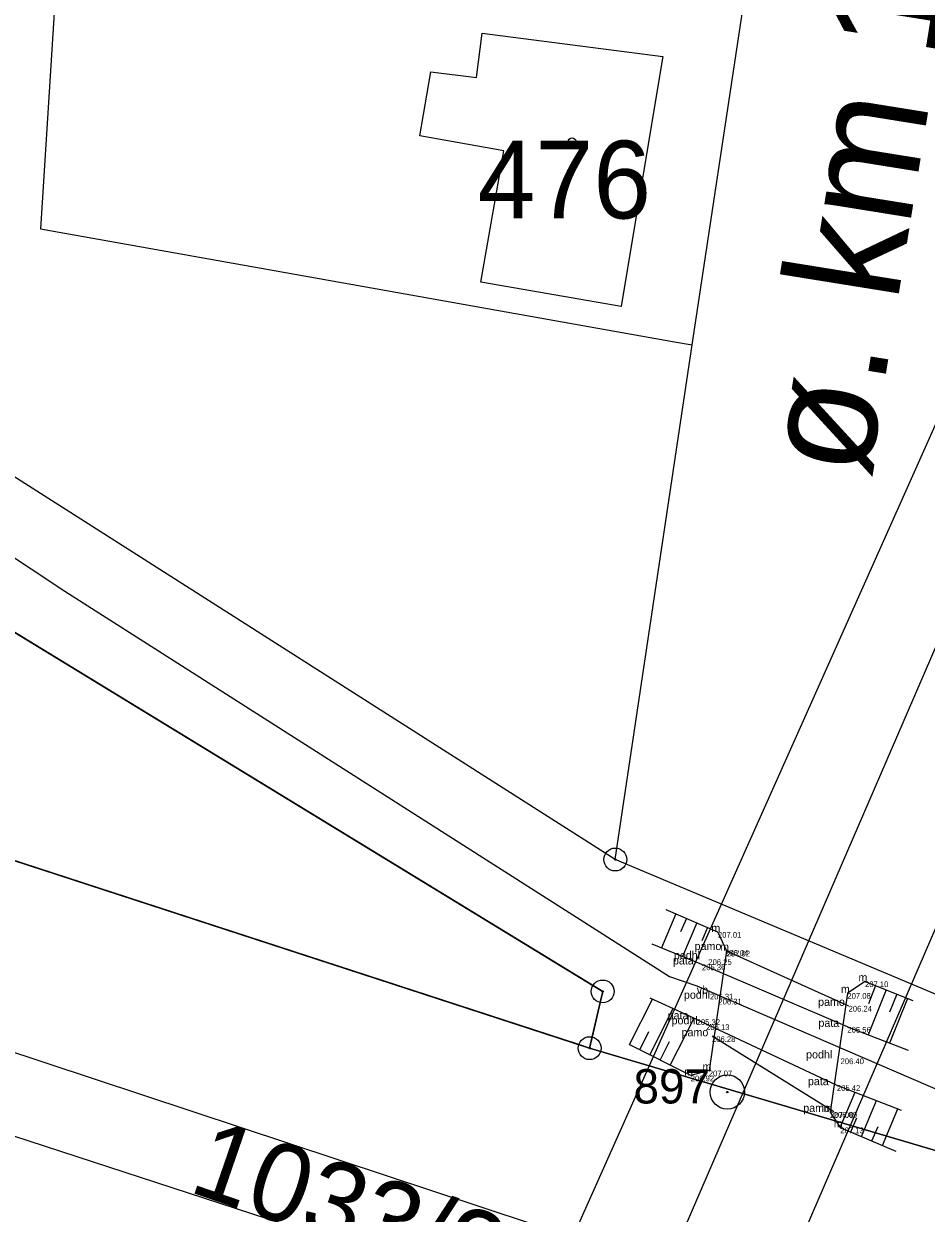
# Model space of a CAD drawing. Extents: x -537341 to -532984, y -1143469 to -1141314.
# Drawn here: x -534422.5 to -534383, y -1143026 to -1142973.9 of the extents above; entities that cross this region are included whole.
import ezdxf

# ---------------------------------------------------------------- set-up
doc = ezdxf.new("R2010")
doc.units = 0
for name, color, linetype in [('Hranice parcel', 7, 'Continuous'), ('parcelní_č_2000', 7, 'Continuous'), ('u_obec_Horní_Moš', 7, 'Continuous'), ('u_objekty', 7, 'Continuous'), ('u_osa_toku', 7, 'Continuous'), ('u_pricne', 7, 'Continuous'), ('U_SOUKROMÉ', 7, 'Continuous'), ('Vnitřní kresba', 7, 'Continuous'), ('Značky bodu BP', 7, 'Continuous'), ('Značky budov', 7, 'Continuous'), ('ˇ1', 7, 'Continuous'), ('ˇ12', 7, 'Continuous'), ('ˇ13', 7, 'Continuous'), ('ˇ18', 7, 'Continuous'), ('ˇ3', 7, 'Continuous'), ('ˇ9', 7, 'Continuous')]:
    doc.layers.add(name, color=color, linetype=linetype)

msp = doc.modelspace()

# ---------------------------------------------------------------- linework, layer by layer
at = {"layer": 'Hranice parcel'}
for p, q in [((-534393.26, -1142987.99), (-534391.01, -1142973.03)), ((-534497.26, -1142986.3), (-534397.75, -1143018.75)), ((-534396.63, -1143010.5), (-534393.26, -1142987.99)), ((-534381.46, -1143016.89), (-534396.63, -1143010.5)), ((-534425.75, -1143018), (-534392.52, -1143028.99)), ((-534399.79, -1143030.14), (-534426.85, -1143021.32))]:
    msp.add_line(p, q, dxfattribs=at)
for points in [[(-534397.75, -1143018.75), (-534397.18, -1143016.27), (-534448.4, -1142984.98), (-534459.62, -1142976.04), (-534479.17, -1142959.38), (-534490.47, -1142955.17)], [(-534420.56, -1142968.6), (-534421.07, -1142972.06), (-534421.76, -1142982.91), (-534394.04, -1142987.86), (-534393.26, -1142987.99)], [(-534396.63, -1143010.5), (-534423.25, -1142993.54), (-534451.39, -1142975.61)], [(-534282.11, -1143079.68), (-534309.94, -1143068.18), (-534325.51, -1143056.45), (-534346.72, -1143035.39), (-534357.53, -1143027.93), (-534362.88, -1143025.27), (-534381.95, -1143023.43), (-534397.75, -1143018.75)]]:
    msp.add_lwpolyline(points, dxfattribs=at)
at = {"layer": 'u_obec_Horní_Moš'}
for p, q in [((-534381.46, -1143016.89), (-534396.63, -1143010.5)), ((-534397.292, -1143016.757), (-534397.638, -1143018.263)), ((-534425.75, -1143018), (-534392.52, -1143028.99)), ((-534397.638, -1143018.263), (-534397.75, -1143018.75))]:
    msp.add_line(p, q, dxfattribs=at)
for points in [[(-534396.63, -1143010.5), (-534423.25, -1142993.54), (-534451.39, -1142975.61)], [(-534448.791, -1142984.668), (-534448.4, -1142984.98), (-534447.973, -1142985.241), (-534397.607, -1143016.009), (-534397.18, -1143016.27), (-534397.292, -1143016.757)], [(-534397.75, -1143018.75), (-534398.225, -1143018.595), (-534496.785, -1142986.455)], [(-534397.75, -1143018.75), (-534381.95, -1143023.43), (-534362.88, -1143025.27), (-534357.53, -1143027.93), (-534346.72, -1143035.39), (-534325.51, -1143056.45), (-534309.94, -1143068.18), (-534282.11, -1143079.68)], [(-534362.88, -1143025.27), (-534381.95, -1143023.43), (-534397.75, -1143018.75)]]:
    msp.add_lwpolyline(points, dxfattribs=at)
at = {"layer": 'u_osa_toku'}
msp.add_lwpolyline([(-534484.457, -1142953.581), (-534476.389, -1142957.2), (-534453.494, -1142977.653), (-534439.757, -1142986.114), (-534420.7, -1142998.761), (-534398.328, -1143013.021), (-534394.258, -1143015.615), (-534393.061, -1143016.024), (-534381.48, -1143021.024), (-534370.243, -1143022.179), (-534359.806, -1143024.191), (-534342.705, -1143035.16), (-534323.172, -1143054.062), (-534315.774, -1143059.466), (-534304.566, -1143066.225), (-534255.2, -1143086.242), (-534194.495, -1143118.949)], dxfattribs=at)
at = {"layer": 'u_pricne'}
for p, q in [((-534365.09, -1142952.129), (-534422.227, -1143080.248)), ((-534362.074, -1142953.585), (-534417.838, -1143082.745)), ((-534357.683, -1142955.706), (-534413.578, -1143085.169))]:
    msp.add_line(p, q, dxfattribs=at)
at = {"layer": 'U_SOUKROMÉ'}
for p, q in [((-534397.292, -1143016.757), (-534397.18, -1143016.27)), ((-534397.638, -1143018.263), (-534397.292, -1143016.757)), ((-534397.75, -1143018.75), (-534397.638, -1143018.263))]:
    msp.add_line(p, q, dxfattribs=at)
for points in [[(-534397.18, -1143016.27), (-534397.607, -1143016.009), (-534447.973, -1142985.241), (-534448.4, -1142984.98), (-534448.791, -1142984.668)], [(-534496.785, -1142986.455), (-534398.225, -1143018.595), (-534397.75, -1143018.75)]]:
    msp.add_lwpolyline(points, dxfattribs=at)
at = {"layer": 'Vnitřní kresba'}
for p, q in [((-534402.69, -1142976.3), (-534402.45, -1142974.36)), ((-534402.45, -1142974.36), (-534394.55, -1142975.38)), ((-534394.55, -1142975.38), (-534394.9, -1142977.46)), ((-534405.18, -1142978.85), (-534404.69, -1142976.04)), ((-534404.69, -1142976.04), (-534402.69, -1142976.3)), ((-534394.9, -1142977.46), (-534396.37, -1142986.31)), ((-534401.5, -1142979.5), (-534405.18, -1142978.85)), ((-534402.5, -1142985.24), (-534401.5, -1142979.5)), ((-534396.37, -1142986.31), (-534402.5, -1142985.24))]:
    msp.add_line(p, q, dxfattribs=at)
at = {"layer": 'Značky bodu BP'}
for centre, radius in [((-534396.63, -1143010.5), 0.5), ((-534396.63, -1143010.5), 0.0303), ((-534397.18, -1143016.27), 0.5), ((-534397.18, -1143016.27), 0.0303), ((-534397.75, -1143018.75), 0.5), ((-534397.75, -1143018.75), 0.0303), ((-534391.73, -1143020.67), 0.75), ((-534391.73, -1143020.67), 0.03)]:
    msp.add_circle(centre, radius, dxfattribs=at)
at = {"layer": 'Značky budov'}
msp.add_circle((-534398.517, -1142979.109), 0.175, dxfattribs=at)
at = {"layer": 'ˇ1'}
for p, q in [((-534392.14, -1143013.67), (-534392.14, -1143013.67)), ((-534392.14, -1143013.67), (-534392.14, -1143013.67)), ((-534391.83, -1143014.46), (-534391.83, -1143014.46)), ((-534391.83, -1143014.46), (-534391.83, -1143014.46)), ((-534391.76, -1143014.49), (-534391.76, -1143014.49)), ((-534391.76, -1143014.49), (-534391.76, -1143014.49)), ((-534392.56, -1143014.86), (-534392.56, -1143014.86)), ((-534392.56, -1143014.86), (-534392.56, -1143014.86)), ((-534392.84, -1143015.09), (-534392.84, -1143015.09)), ((-534392.84, -1143015.09), (-534392.84, -1143015.09)), ((-534385.71, -1143015.83), (-534385.71, -1143015.83)), ((-534385.71, -1143015.83), (-534385.71, -1143015.83)), ((-534392.49, -1143016.37), (-534392.49, -1143016.37)), ((-534392.49, -1143016.37), (-534392.49, -1143016.37)), ((-534386.48, -1143016.34), (-534386.48, -1143016.34)), ((-534386.48, -1143016.34), (-534386.48, -1143016.34)), ((-534392.12, -1143016.59), (-534392.12, -1143016.59)), ((-534392.12, -1143016.59), (-534392.12, -1143016.59)), ((-534386.43, -1143016.9), (-534386.43, -1143016.9)), ((-534386.43, -1143016.9), (-534386.43, -1143016.9)), ((-534393.07, -1143017.49), (-534393.07, -1143017.49)), ((-534393.07, -1143017.49), (-534393.07, -1143017.49)), ((-534392.66, -1143017.71), (-534392.66, -1143017.71)), ((-534392.66, -1143017.71), (-534392.66, -1143017.71)), ((-534386.48, -1143017.82), (-534386.48, -1143017.82)), ((-534386.48, -1143017.82), (-534386.48, -1143017.82)), ((-534392.4, -1143018.23), (-534392.4, -1143018.23)), ((-534392.4, -1143018.23), (-534392.4, -1143018.23)), ((-534386.78, -1143019.2), (-534386.78, -1143019.2)), ((-534386.78, -1143019.2), (-534386.78, -1143019.2)), ((-534393.33, -1143019.95), (-534393.33, -1143019.95)), ((-534393.33, -1143019.95), (-534393.33, -1143019.95)), ((-534392.54, -1143019.73), (-534392.54, -1143019.73)), ((-534392.54, -1143019.73), (-534392.54, -1143019.73)), ((-534386.94, -1143020.37), (-534386.94, -1143020.37)), ((-534386.94, -1143020.37), (-534386.94, -1143020.37)), ((-534387.24, -1143021.55), (-534387.24, -1143021.55)), ((-534387.24, -1143021.55), (-534387.24, -1143021.55)), ((-534387.08, -1143021.54), (-534387.08, -1143021.54)), ((-534387.08, -1143021.54), (-534387.08, -1143021.54)), ((-534386.79, -1143022.22), (-534386.79, -1143022.22)), ((-534386.79, -1143022.22), (-534386.79, -1143022.22))]:
    msp.add_line(p, q, dxfattribs=at)
at = {"layer": 'ˇ12'}
for p, q in [((-534392.14, -1143013.67), (-534394.4, -1143012.7)), ((-534392.84, -1143015.09), (-534395.01, -1143014.2)), ((-534386.48, -1143017.82), (-534392.84, -1143015.09)), ((-534385.71, -1143015.83), (-534383.62, -1143016.67)), ((-534393.07, -1143017.49), (-534395.1, -1143016.56)), ((-534393.07, -1143017.49), (-534386.94, -1143020.37)), ((-534386.48, -1143017.82), (-534383.82, -1143018.84)), ((-534393.33, -1143019.95), (-534396.02, -1143018.59)), ((-534386.94, -1143020.37), (-534384.13, -1143021.46)), ((-534386.79, -1143022.22), (-534384.36, -1143023.25))]:
    msp.add_line(p, q, dxfattribs=at)
at = {"layer": 'ˇ13'}
for p, q in [((-534393.978, -1143012.881), (-534394.614, -1143014.363)), ((-534393.518, -1143013.078), (-534393.771, -1143013.668)), ((-534393.059, -1143013.276), (-534393.688, -1143014.742)), ((-534392.599, -1143013.473), (-534392.85, -1143014.056)), ((-534385.246, -1143016.016), (-534385.563, -1143016.806)), ((-534384.782, -1143016.203), (-534385.572, -1143018.168)), ((-534383.854, -1143016.576), (-534384.638, -1143018.526)), ((-534384.318, -1143016.389), (-534384.633, -1143017.173)), ((-534396.007, -1143018.596), (-534395.001, -1143016.605)), ((-534395.115, -1143019.048), (-534394.091, -1143017.022)), ((-534394.222, -1143019.499), (-534393.181, -1143017.439)), ((-534395.561, -1143018.822), (-534395.155, -1143018.019)), ((-534394.669, -1143019.273), (-534394.256, -1143018.456)), ((-534386.79, -1143022.22), (-534386.138, -1143020.681)), ((-534385.869, -1143022.61), (-534385.205, -1143021.043)), ((-534384.949, -1143023.001), (-534384.273, -1143021.405)), ((-534386.33, -1143022.415), (-534386.066, -1143021.794)), ((-534385.409, -1143022.805), (-534385.141, -1143022.173))]:
    msp.add_line(p, q, dxfattribs=at)
at = {"layer": 'ˇ9'}
for p, q in [((-534392.14, -1143013.67), (-534391.76, -1143014.49)), ((-534391.76, -1143014.49), (-534392.53, -1143019.73)), ((-534391.76, -1143014.49), (-534386.43, -1143016.9)), ((-534385.71, -1143015.83), (-534386.48, -1143016.34)), ((-534386.48, -1143016.34), (-534387.24, -1143021.55)), ((-534387.08, -1143021.54), (-534392.4, -1143018.23)), ((-534392.53, -1143019.73), (-534393.33, -1143019.95)), ((-534387.24, -1143021.55), (-534386.79, -1143022.22))]:
    msp.add_line(p, q, dxfattribs=at)

# ---------------------------------------------------------------- texts
at = {"layer": 'parcelní_č_2000'}
msp.add_text('476', height=3.4, dxfattribs=at).set_placement((-534402.648, -1142982.46))
msp.add_text('1033/26', height=3.4, rotation=341, dxfattribs=at).set_placement((-534415.355, -1143025.001))
at = {"layer": 'u_objekty'}
msp.add_text('ø. km 10,718 most', height=5, rotation=80.8491, dxfattribs=at).set_placement((-534385.542, -1142993.884))
at = {"layer": 'Značky bodu BP'}
msp.add_text('897', height=1.5, dxfattribs=at).set_placement((-534395.833, -1143021.17))
at = {"layer": 'ˇ18'}
for s, p in [('m', (-534392.426, -1143013.67)), ('podhl', (-534394.067, -1143014.86)), ('pamo', (-534393.161, -1143014.46)), ('m', (-534392.046, -1143014.49)), ('pata', (-534394.107, -1143015.09)), ('vb', (-534393.066, -1143016.37)), ('m', (-534385.996, -1143015.83)), ('podhl', (-534393.627, -1143016.59)), ('m', (-534386.766, -1143016.34)), ('pamo', (-534387.761, -1143016.9)), ('pata', (-534394.337, -1143017.49)), ('podhl', (-534394.167, -1143017.71)), ('pata', (-534387.747, -1143017.82)), ('pamo', (-534393.731, -1143018.23)), ('podhl', (-534388.287, -1143019.2)), ('m', (-534393.616, -1143019.95)), ('m', (-534392.816, -1143019.73)), ('pata', (-534388.207, -1143020.37)), ('pamo', (-534388.411, -1143021.54)), ('m', (-534387.526, -1143021.55)), ('m', (-534387.076, -1143022.22))]:
    msp.add_text(s, height=0.35, dxfattribs=at).set_placement(p)
at = {"layer": 'ˇ3'}
for s, p in [('207.01 ', (-534392.14, -1143013.92)), ('206.04 ', (-534391.83, -1143014.71)), ('207.02 ', (-534391.76, -1143014.74)), ('206.25 ', (-534392.56, -1143015.11)), ('205.36 ', (-534392.84, -1143015.34)), ('207.10 ', (-534385.71, -1143016.08)), ('206.31 ', (-534392.49, -1143016.62)), ('207.08 ', (-534386.48, -1143016.59)), ('206.31 ', (-534392.12, -1143016.84)), ('206.24 ', (-534386.43, -1143017.15)), ('205.32 ', (-534393.07, -1143017.74)), ('206.13 ', (-534392.66, -1143017.96)), ('205.56 ', (-534386.48, -1143018.07)), ('206.28 ', (-534392.4, -1143018.48)), ('206.40 ', (-534386.78, -1143019.45)), ('206.92 ', (-534393.33, -1143020.2)), ('207.07 ', (-534392.54, -1143019.98)), ('205.42 ', (-534386.94, -1143020.62)), ('207.08 ', (-534387.24, -1143021.8)), ('206.09 ', (-534387.08, -1143021.79)), ('207.13 ', (-534386.79, -1143022.47))]:
    msp.add_text(s, height=0.25, dxfattribs=at).set_placement(p)

doc.saveas('drawing.dxf')
